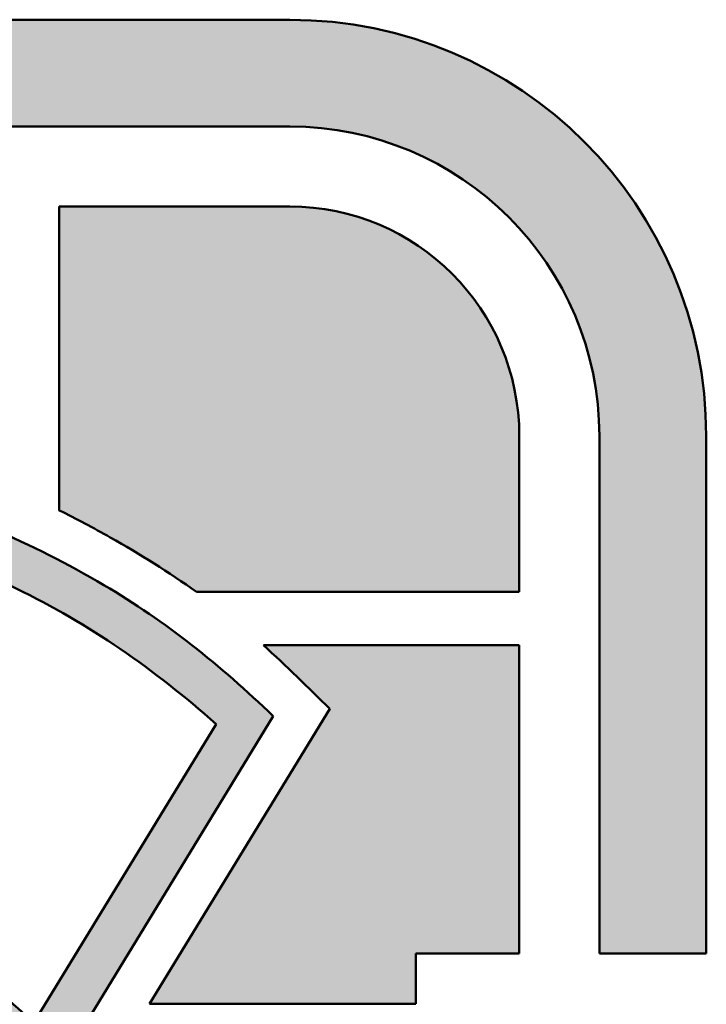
# Model space of a CAD drawing. Header units: inches. Extents: x 5 to 1128, y -85 to 748.
# Tile 514 of 656: x 929.75 to 934.86, y 83.52 to 90.85. Entities that reach past the tile are written whole.
import ezdxf
from ezdxf.enums import TextEntityAlignment as Align

# ---------------------------------------------------------------- set-up
doc = ezdxf.new("R2010")
doc.units = ezdxf.units.IN
doc.header["$LTSCALE"] = 32
doc.header["$MEASUREMENT"] = 0
doc.layers.add('No Plot', color=7, linetype='Continuous', lineweight=25, plot=False)
doc.layers.add('Title (ANSI)', color=7, linetype='Continuous', lineweight=50)
doc.styles.get("Standard").update_dxf_attribs({"font": 'arial.ttf'})

# ---------------------------------------------------------------- blocks, each defined once
blk = doc.blocks.new('Title Blocks SUPERIOR TITLE')
at = {"lineweight": 25}
h = blk.add_hatch(color=256, dxfattribs=at)
edge = h.paths.add_edge_path()
edge.add_arc((48.40151870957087, 4.51475434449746), 0.09685193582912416, 0, 90)
edge.add_line((48.40151870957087, 4.611606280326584), (48.05526364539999, 4.611606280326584))
edge.add_arc((48.05526364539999, 4.51475434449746), 0.09685193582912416, 90, 180)
edge.add_line((47.95841170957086, 4.51475434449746), (47.95841170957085, 4.046202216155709))
edge.add_arc((48.05526364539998, 4.046202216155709), 0.09685193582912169, 180, 270)
edge.add_line((48.05526364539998, 3.949350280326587), (48.40151870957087, 3.949350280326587))
edge.add_arc((48.40151870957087, 4.046202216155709), 0.09685193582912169, 270, 360)
edge.add_line((48.49837064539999, 4.046202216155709), (48.49837064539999, 4.141587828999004))
edge.add_spline(control_points=[(48.49837064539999, 4.141587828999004), (48.49674123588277, 4.142162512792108), (48.49127247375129, 4.144234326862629), (48.48284872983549, 4.148197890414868), (48.47639118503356, 4.152135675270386), (48.47352409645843, 4.154046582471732)], knot_values=[0.3123668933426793, 0.3123668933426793, 0.3123668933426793, 0.3123668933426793, 0.3271695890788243, 0.362457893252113, 0.3919607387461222, 0.3919607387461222, 0.3919607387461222, 0.3919607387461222], degree=3, periodic=0)
edge.add_line((48.47352409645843, 4.154046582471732), (48.47352409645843, 4.046202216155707))
edge.add_arc((48.40151870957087, 4.046202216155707), 0.07200538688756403, -90, 0, ccw=False)
edge.add_line((48.40151870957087, 3.974196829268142), (48.05526364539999, 3.974196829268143))
edge.add_arc((48.05526364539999, 4.046202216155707), 0.07200538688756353, 180, 270, ccw=False)
edge.add_line((47.98325825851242, 4.046202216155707), (47.98325825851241, 4.514754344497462))
edge.add_arc((48.05526364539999, 4.514754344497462), 0.07200538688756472, 90, 180, ccw=False)
edge.add_line((48.05526364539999, 4.586759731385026), (48.40151870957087, 4.586759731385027))
edge.add_arc((48.40151870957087, 4.514754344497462), 0.07200538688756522, 0, 90, ccw=False)
edge.add_line((48.47352409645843, 4.514754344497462), (48.47352409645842, 4.394317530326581))
edge.add_line((48.47352409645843, 4.394317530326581), (48.49837064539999, 4.394317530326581))
edge.add_line((48.49837064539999, 4.394317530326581), (48.49837064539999, 4.514754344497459))
h = blk.add_hatch(color=256, dxfattribs=at)
edge = h.paths.add_edge_path()
edge.add_line((48.40151870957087, 4.568125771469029), (48.34784343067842, 4.568125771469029))
edge.add_line((48.34784343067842, 4.568125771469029), (48.34784343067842, 4.497443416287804))
edge.add_spline(control_points=[(48.34784343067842, 4.497443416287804), (48.35185875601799, 4.495451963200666), (48.36280799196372, 4.489640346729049), (48.37335106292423, 4.483043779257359), (48.37979064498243, 4.478454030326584)], knot_values=[118.0299719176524, 118.0299719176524, 118.0299719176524, 118.0299719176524, 156.4243254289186, 224.112696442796, 224.112696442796, 224.112696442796, 224.112696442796], degree=3, periodic=0)
edge.add_line((48.37979064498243, 4.478454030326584), (48.45489013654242, 4.478454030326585))
edge.add_line((48.45489013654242, 4.478454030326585), (48.45489013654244, 4.51475434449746))
edge.add_arc((48.40151870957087, 4.51475434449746), 0.05337142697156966, 0, 90)
h = blk.add_hatch(color=256, dxfattribs=at)
edge = h.paths.add_edge_path(flags=0)
edge.add_line((48.12203232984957, 4.19792422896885), (48.07237283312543, 4.124677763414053))
edge.add_spline(control_points=[(48.07237283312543, 4.124677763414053), (48.08389312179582, 4.114359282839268), (48.09548218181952, 4.104968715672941), (48.13690336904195, 4.077860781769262), (48.17134712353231, 4.065442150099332), (48.24062919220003, 4.0571486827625), (48.27599599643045, 4.061759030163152), (48.33854585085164, 4.089840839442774), (48.36454405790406, 4.112935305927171), (48.39252985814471, 4.172570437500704), (48.39486209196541, 4.20835291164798), (48.37856456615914, 4.254278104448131), (48.36942254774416, 4.268176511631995), (48.34539830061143, 4.291678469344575), (48.33089450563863, 4.3010988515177), (48.29802154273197, 4.315908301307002), (48.2793471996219, 4.322218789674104), (48.25363411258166, 4.331817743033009), (48.24634366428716, 4.334542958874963), (48.23532956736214, 4.338844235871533), (48.2316196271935, 4.340331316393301), (48.22400414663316, 4.343524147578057), (48.22000717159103, 4.345140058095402), (48.21320914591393, 4.348821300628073), (48.21091018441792, 4.35019874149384), (48.20638407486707, 4.353429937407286), (48.20447086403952, 4.355050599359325), (48.20197228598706, 4.357241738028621), (48.20105639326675, 4.358082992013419), (48.19899528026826, 4.360145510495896), (48.19698832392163, 4.362384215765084), (48.19312222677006, 4.368599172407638), (48.19131228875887, 4.374053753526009), (48.18977312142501, 4.384550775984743), (48.19070549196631, 4.391965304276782), (48.19852012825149, 4.406274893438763), (48.2053834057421, 4.41189060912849), (48.21682146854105, 4.417624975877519), (48.22254251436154, 4.418834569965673), (48.23386422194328, 4.420832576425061), (48.24173978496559, 4.421632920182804), (48.26143970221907, 4.420545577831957), (48.27078517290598, 4.418169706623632), (48.29669913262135, 4.410116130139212), (48.31234503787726, 4.402127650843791), (48.33185781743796, 4.387354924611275), (48.33704662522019, 4.38273038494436), (48.34187494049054, 4.378085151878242)], knot_values=[-2.611226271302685, -2.611226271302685, -2.611226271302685, -2.611226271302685, -2.473136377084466, -2.473136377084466, -2.145660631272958, -2.145660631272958, -1.818184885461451, -1.818184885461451, -1.490709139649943, -1.490709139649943, -1.163233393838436, -1.163233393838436, -0.9947895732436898, -0.9947895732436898, -0.8263457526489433, -0.8263457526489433, -0.6579019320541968, -0.6579019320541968, -0.591755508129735, -0.591755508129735, -0.5586822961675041, -0.5586822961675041, -0.5256090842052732, -0.5256090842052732, -0.5103147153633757, -0.5103147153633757, -0.4950203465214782, -0.4950203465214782, -0.4873731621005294, -0.4873731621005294, -0.4797259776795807, -0.4797259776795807, -0.4672508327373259, -0.4672508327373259, -0.4398184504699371, -0.4398184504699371, -0.4123860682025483, -0.4123860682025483, -0.3799577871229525, -0.3799577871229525, -0.329556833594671, -0.329556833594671, -0.2534842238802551, -0.2534842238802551, -0.1267421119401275, -0.1267421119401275, -0.07348932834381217, -0.07348932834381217, -0.07348932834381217, -0.07348932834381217], degree=3, periodic=0)
edge.add_line((48.34187494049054, 4.378085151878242), (48.38437087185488, 4.447678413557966))
edge.add_spline(control_points=[(48.38437087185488, 4.447678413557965), (48.36984442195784, 4.460583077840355), (48.35491558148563, 4.470924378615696), (48.31602962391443, 4.489942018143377), (48.29255339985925, 4.496786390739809), (48.24439996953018, 4.502624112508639), (48.21997523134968, 4.5015072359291), (48.16495875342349, 4.48770360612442), (48.13462879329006, 4.470535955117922), (48.0974059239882, 4.422444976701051), (48.08875817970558, 4.390668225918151), (48.09405916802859, 4.326116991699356), (48.11237698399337, 4.296722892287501), (48.16204397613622, 4.263301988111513), (48.18842777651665, 4.254071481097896), (48.22453955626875, 4.241225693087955), (48.23339374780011, 4.238045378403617), (48.24908233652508, 4.231943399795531), (48.25609057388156, 4.229148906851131), (48.26707464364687, 4.223173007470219), (48.27011363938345, 4.221439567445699), (48.27824309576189, 4.215706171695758), (48.28290853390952, 4.211569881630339), (48.28979789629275, 4.199092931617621), (48.29086555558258, 4.192538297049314), (48.2906459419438, 4.177307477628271), (48.28580914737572, 4.166283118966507), (48.2731222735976, 4.153442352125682), (48.26581417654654, 4.149899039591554), (48.25259501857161, 4.145498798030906), (48.24635676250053, 4.144525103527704), (48.2263119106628, 4.143212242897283), (48.21313872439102, 4.145754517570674), (48.18202166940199, 4.155328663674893), (48.16451373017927, 4.163997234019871), (48.13859567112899, 4.182349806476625), (48.12987961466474, 4.190166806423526), (48.12203232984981, 4.197924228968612)], knot_values=[-2.555228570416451, -2.555228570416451, -2.555228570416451, -2.555228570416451, -2.376769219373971, -2.376769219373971, -2.149637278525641, -2.149637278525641, -1.922505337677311, -1.922505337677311, -1.607123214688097, -1.607123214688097, -1.303119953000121, -1.303119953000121, -0.9648440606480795, -0.9648440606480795, -0.7153041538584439, -0.7153041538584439, -0.6364525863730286, -0.6364525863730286, -0.5784688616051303, -0.5784688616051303, -0.5487394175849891, -0.5487394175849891, -0.5243886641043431, -0.5243886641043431, -0.5000379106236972, -0.5000379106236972, -0.4598585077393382, -0.4598585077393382, -0.4196791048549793, -0.4196791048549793, -0.3794997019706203, -0.3794997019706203, -0.2890265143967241, -0.2890265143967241, -0.136822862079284, -0.136822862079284, -0.04867258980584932, -0.04867258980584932, -0.04867258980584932, -0.04867258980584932], degree=3, periodic=0)
edge = h.paths.add_edge_path()
edge.add_spline(control_points=[(48.05877050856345, 4.123063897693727), (48.07641890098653, 4.106730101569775), (48.09428552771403, 4.092036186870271), (48.15847185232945, 4.056147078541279), (48.21024418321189, 4.044502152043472), (48.30856415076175, 4.058299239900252), (48.35636583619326, 4.084253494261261), (48.39309894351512, 4.145677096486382), (48.39985296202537, 4.168015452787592), (48.40219916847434, 4.213627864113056), (48.39794447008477, 4.236527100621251), (48.37731896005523, 4.276597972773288), (48.36105991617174, 4.292996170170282), (48.32242487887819, 4.318155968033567), (48.29987290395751, 4.325645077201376), (48.26890446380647, 4.337171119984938), (48.26093571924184, 4.340126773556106), (48.24479921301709, 4.346238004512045), (48.23696290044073, 4.349245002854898), (48.22465836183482, 4.354535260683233), (48.22048996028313, 4.356387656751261), (48.21433410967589, 4.360409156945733), (48.21255492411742, 4.361781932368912), (48.20944173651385, 4.364451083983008), (48.20837863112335, 4.365344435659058), (48.20454951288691, 4.369328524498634), (48.20202588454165, 4.373773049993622), (48.20045394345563, 4.381769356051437), (48.20060257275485, 4.385046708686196), (48.20341590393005, 4.395608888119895), (48.20845598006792, 4.401469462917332), (48.21976050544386, 4.407867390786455), (48.22522747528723, 4.408818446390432), (48.23771197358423, 4.410951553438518), (48.24619531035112, 4.41143760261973), (48.26434451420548, 4.408994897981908), (48.2739490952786, 4.406688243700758), (48.29761200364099, 4.398099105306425), (48.3107489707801, 4.390749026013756), (48.33042192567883, 4.375101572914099), (48.33723442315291, 4.368255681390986), (48.34385029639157, 4.36145440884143)], knot_values=[0.03753271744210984, 0.03753271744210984, 0.03753271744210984, 0.03753271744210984, 0.2457121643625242, 0.2457121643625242, 0.6937600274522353, 0.6937600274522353, 1.141807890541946, 1.141807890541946, 1.351168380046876, 1.351168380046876, 1.560528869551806, 1.560528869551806, 1.769889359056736, 1.769889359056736, 1.979249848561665, 1.979249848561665, 2.052495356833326, 2.052495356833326, 2.125740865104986, 2.125740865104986, 2.160647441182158, 2.160647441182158, 2.175364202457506, 2.175364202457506, 2.190080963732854, 2.190080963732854, 2.204797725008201, 2.204797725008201, 2.226855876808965, 2.226855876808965, 2.25865994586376, 2.25865994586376, 2.299207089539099, 2.299207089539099, 2.357341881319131, 2.357341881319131, 2.438938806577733, 2.438938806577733, 2.55698120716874, 2.55698120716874, 2.637490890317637, 2.637490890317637, 2.637490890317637, 2.637490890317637], degree=3, periodic=0)
edge.add_line((48.34385029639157, 4.36145440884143), (48.39765634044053, 4.449569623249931))
edge.add_spline(control_points=[(48.39765634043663, 4.449569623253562), (48.38524605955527, 4.461390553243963), (48.37272156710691, 4.471556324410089), (48.34147403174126, 4.48989645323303), (48.3236357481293, 4.497661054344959), (48.26483195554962, 4.514212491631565), (48.22114348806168, 4.515091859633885), (48.15045771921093, 4.491776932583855), (48.12137935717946, 4.473173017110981), (48.08531686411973, 4.420203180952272), (48.07760756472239, 4.386493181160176), (48.08465043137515, 4.327462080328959), (48.09672692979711, 4.302859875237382), (48.13206598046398, 4.268839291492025), (48.15171532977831, 4.257909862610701), (48.19505259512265, 4.240178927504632), (48.21725891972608, 4.233292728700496), (48.24820215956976, 4.221145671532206), (48.25622216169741, 4.217788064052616), (48.26788636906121, 4.210324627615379), (48.27184026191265, 4.208242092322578), (48.27986922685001, 4.196972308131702), (48.28078187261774, 4.190456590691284), (48.2798738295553, 4.179079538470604), (48.2769688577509, 4.172557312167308), (48.26952000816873, 4.16416237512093), (48.26481700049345, 4.16118899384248), (48.25583063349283, 4.157233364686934), (48.25128979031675, 4.156046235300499), (48.23436868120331, 4.153207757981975), (48.2219325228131, 4.154557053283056), (48.19928760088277, 4.160455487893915), (48.18885598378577, 4.164694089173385), (48.16147208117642, 4.177767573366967), (48.14515647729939, 4.189529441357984), (48.12777892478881, 4.206660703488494), (48.12415032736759, 4.210453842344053), (48.12057678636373, 4.214226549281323)], knot_values=[0.02352954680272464, 0.02352954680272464, 0.02352954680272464, 0.02352954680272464, 0.1734054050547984, 0.1734054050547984, 0.3468108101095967, 0.3468108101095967, 0.7210667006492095, 0.7210667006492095, 1.018589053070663, 1.018589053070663, 1.316111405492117, 1.316111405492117, 1.563749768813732, 1.563749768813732, 1.767977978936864, 1.767977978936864, 1.972206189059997, 1.972206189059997, 2.042371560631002, 2.042371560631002, 2.075170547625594, 2.075170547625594, 2.107969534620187, 2.107969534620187, 2.140768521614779, 2.140768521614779, 2.173567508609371, 2.173567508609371, 2.206366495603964, 2.206366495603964, 2.298331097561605, 2.298331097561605, 2.390295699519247, 2.390295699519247, 2.545872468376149, 2.545872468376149, 2.590392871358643, 2.590392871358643, 2.590392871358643, 2.590392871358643], degree=3, periodic=0)
edge.add_line((48.12057678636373, 4.214226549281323), (48.05877050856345, 4.123063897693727))
h = blk.add_hatch(color=256, dxfattribs=at)
edge = h.paths.add_edge_path()
edge.add_line((48.36887573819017, 4.382571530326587), (48.43083120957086, 4.382571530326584))
edge.add_line((48.43083120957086, 4.382571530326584), (48.43083120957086, 4.394317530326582))
edge.add_line((48.43083120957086, 4.394317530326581), (48.45489013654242, 4.394317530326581))
edge.add_line((48.45489013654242, 4.394317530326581), (48.45489013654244, 4.466032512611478))
edge.add_line((48.45489013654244, 4.466032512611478), (48.39535791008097, 4.466032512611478))
edge.add_spline(control_points=[(48.39535791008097, 4.466032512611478), (48.40067027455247, 4.461286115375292), (48.40573374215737, 4.456255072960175), (48.41079720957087, 4.451224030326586)], knot_values=[0, 0, 0, 0, 61.10254764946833, 61.10254764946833, 61.10254764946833, 61.10254764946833], degree=3, periodic=0)
edge.add_line((48.41079720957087, 4.451224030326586), (48.36887573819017, 4.382571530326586))
at = {"layer": 'No Plot', "color": 7, "linetype": 'Continuous', "lineweight": 25}
for p, q in [((48.05526364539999, 4.611606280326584), (48.40151870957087, 4.611606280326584)), ((48.05526364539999, 4.586759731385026), (48.40151870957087, 4.586759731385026)), ((48.34784343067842, 4.568125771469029), (48.40151870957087, 4.568125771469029)), ((48.34784343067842, 4.497443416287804), (48.34784343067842, 4.568125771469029)), ((48.45489013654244, 4.51475434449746), (48.45489013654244, 4.478454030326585)), ((48.47352409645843, 4.51475434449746), (48.47352409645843, 4.394317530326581)), ((48.49837064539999, 4.51475434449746), (48.49837064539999, 4.394317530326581)), ((48.37979064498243, 4.478454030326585), (48.45489013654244, 4.478454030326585)), ((48.39535791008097, 4.466032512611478), (48.45489013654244, 4.466032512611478)), ((48.45489013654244, 4.394317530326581), (48.45489013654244, 4.466032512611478)), ((48.41079720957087, 4.451224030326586), (48.36887573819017, 4.382571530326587)), ((48.39765634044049, 4.44956962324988), (48.34385029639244, 4.361454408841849)), ((48.3843708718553, 4.447678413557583), (48.34187494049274, 4.378085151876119)), ((48.45489013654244, 4.394317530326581), (48.43083120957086, 4.394317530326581)), ((48.43083120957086, 4.394317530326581), (48.43083120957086, 4.382571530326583)), ((48.49837064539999, 4.394317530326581), (48.47352409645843, 4.394317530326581)), ((48.36887573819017, 4.382571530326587), (48.43083120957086, 4.382571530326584))]:
    blk.add_line(p, q, dxfattribs=at)
for centre, radius in [((48.40151870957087, 4.514754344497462), 0.09685193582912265), ((48.40151870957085, 4.514754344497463), 0.07200538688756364), ((48.40151870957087, 4.514754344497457), 0.05337142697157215)]:
    blk.add_arc(centre, radius, 0, 90, dxfattribs=at)
for points, knots in [([(48.39765634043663, 4.449569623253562), (48.38524605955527, 4.461390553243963), (48.37272156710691, 4.471556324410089), (48.34147403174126, 4.48989645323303), (48.3236357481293, 4.497661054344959), (48.26483195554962, 4.514212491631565), (48.22114348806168, 4.515091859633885), (48.15045771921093, 4.491776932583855), (48.12137935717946, 4.473173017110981), (48.08531686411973, 4.420203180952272), (48.07760756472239, 4.386493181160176), (48.08465043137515, 4.327462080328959), (48.09672692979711, 4.302859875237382), (48.13206598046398, 4.268839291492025), (48.15171532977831, 4.257909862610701), (48.19505259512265, 4.240178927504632), (48.21725891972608, 4.233292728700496), (48.24820215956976, 4.221145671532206), (48.25622216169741, 4.217788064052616), (48.26788636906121, 4.210324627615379), (48.27184026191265, 4.208242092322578), (48.27986922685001, 4.196972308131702), (48.28078187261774, 4.190456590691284), (48.2798738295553, 4.179079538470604), (48.2769688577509, 4.172557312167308), (48.26952000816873, 4.16416237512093), (48.26481700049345, 4.16118899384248), (48.25583063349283, 4.157233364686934), (48.25128979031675, 4.156046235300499), (48.23436868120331, 4.153207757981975), (48.2219325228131, 4.154557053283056), (48.19928760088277, 4.160455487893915), (48.18885598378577, 4.164694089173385), (48.16147208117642, 4.177767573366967), (48.14515647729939, 4.189529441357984), (48.12777892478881, 4.206660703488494), (48.12415032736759, 4.210453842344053), (48.12057678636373, 4.214226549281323)], [0.02352954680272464, 0.02352954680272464, 0.02352954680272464, 0.02352954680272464, 0.1734054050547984, 0.1734054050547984, 0.3468108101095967, 0.3468108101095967, 0.7210667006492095, 0.7210667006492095, 1.018589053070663, 1.018589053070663, 1.316111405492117, 1.316111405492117, 1.563749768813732, 1.563749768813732, 1.767977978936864, 1.767977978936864, 1.972206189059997, 1.972206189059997, 2.042371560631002, 2.042371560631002, 2.075170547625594, 2.075170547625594, 2.107969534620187, 2.107969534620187, 2.140768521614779, 2.140768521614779, 2.173567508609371, 2.173567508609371, 2.206366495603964, 2.206366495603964, 2.298331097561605, 2.298331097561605, 2.390295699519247, 2.390295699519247, 2.545872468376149, 2.545872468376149, 2.590392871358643, 2.590392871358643, 2.590392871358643, 2.590392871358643]), ([(48.38437087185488, 4.447678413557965), (48.36984442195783, 4.460583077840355), (48.35491558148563, 4.470924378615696), (48.31602962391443, 4.489942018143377), (48.29255339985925, 4.496786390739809), (48.24439996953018, 4.502624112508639), (48.21997523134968, 4.501507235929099), (48.16495875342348, 4.48770360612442), (48.13462879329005, 4.470535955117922), (48.0974059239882, 4.422444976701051), (48.08875817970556, 4.390668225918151), (48.09405916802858, 4.326116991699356), (48.11237698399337, 4.296722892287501), (48.16204397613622, 4.263301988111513), (48.18842777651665, 4.254071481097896), (48.22453955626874, 4.241225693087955), (48.23339374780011, 4.238045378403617), (48.24908233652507, 4.231943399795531), (48.25609057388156, 4.229148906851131), (48.26707464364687, 4.223173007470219), (48.27011363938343, 4.221439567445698), (48.27824309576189, 4.215706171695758), (48.28290853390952, 4.211569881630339), (48.28979789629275, 4.199092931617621), (48.29086555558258, 4.192538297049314), (48.29064594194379, 4.177307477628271), (48.28580914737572, 4.166283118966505), (48.27312227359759, 4.153442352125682), (48.26581417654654, 4.149899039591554), (48.25259501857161, 4.145498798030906), (48.24635676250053, 4.144525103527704), (48.22631191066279, 4.143212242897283), (48.21313872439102, 4.145754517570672), (48.18202166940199, 4.155328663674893), (48.16451373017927, 4.163997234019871), (48.13859567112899, 4.182349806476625), (48.12987961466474, 4.190166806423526), (48.12203232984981, 4.197924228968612)], [0.04867258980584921, 0.04867258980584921, 0.04867258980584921, 0.04867258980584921, 0.2271319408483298, 0.2271319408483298, 0.4542638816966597, 0.4542638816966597, 0.6813958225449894, 0.6813958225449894, 0.9967779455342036, 0.9967779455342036, 1.300781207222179, 1.300781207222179, 1.639057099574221, 1.639057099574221, 1.888597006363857, 1.888597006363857, 1.967448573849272, 1.967448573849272, 2.02543229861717, 2.02543229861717, 2.055161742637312, 2.055161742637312, 2.079512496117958, 2.079512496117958, 2.103863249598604, 2.103863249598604, 2.144042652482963, 2.144042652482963, 2.184222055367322, 2.184222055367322, 2.22440145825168, 2.22440145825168, 2.314874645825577, 2.314874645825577, 2.467078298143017, 2.467078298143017, 2.555228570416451, 2.555228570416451, 2.555228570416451, 2.555228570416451]), ([(48.37979064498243, 4.478454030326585), (48.37335106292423, 4.483043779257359), (48.36280799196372, 4.489640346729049), (48.35185875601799, 4.495451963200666), (48.34784343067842, 4.497443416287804)], [118.0299719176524, 118.0299719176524, 118.0299719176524, 118.0299719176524, 185.7183429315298, 224.112696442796, 224.112696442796, 224.112696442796, 224.112696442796]), ([(48.34187494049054, 4.378085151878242), (48.33704662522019, 4.382730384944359), (48.33185781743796, 4.387354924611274), (48.31234503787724, 4.402127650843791), (48.29669913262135, 4.410116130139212), (48.27078517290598, 4.418169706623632), (48.26143970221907, 4.420545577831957), (48.24173978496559, 4.421632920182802), (48.23386422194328, 4.420832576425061), (48.22254251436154, 4.418834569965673), (48.21682146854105, 4.417624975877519), (48.2053834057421, 4.41189060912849), (48.19852012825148, 4.406274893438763), (48.1907054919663, 4.391965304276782), (48.18977312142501, 4.384550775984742), (48.19131228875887, 4.374053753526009), (48.19312222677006, 4.368599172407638), (48.19698832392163, 4.362384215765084), (48.19899528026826, 4.360145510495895), (48.20105639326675, 4.358082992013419), (48.20197228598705, 4.357241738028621), (48.20447086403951, 4.355050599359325), (48.20638407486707, 4.353429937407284), (48.21091018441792, 4.35019874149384), (48.21320914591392, 4.348821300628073), (48.22000717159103, 4.345140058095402), (48.22400414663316, 4.343524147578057), (48.2316196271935, 4.340331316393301), (48.23532956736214, 4.338844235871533), (48.24634366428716, 4.334542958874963), (48.25363411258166, 4.331817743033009), (48.2793471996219, 4.322218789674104), (48.29802154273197, 4.315908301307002), (48.33089450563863, 4.3010988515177), (48.34539830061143, 4.291678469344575), (48.36942254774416, 4.268176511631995), (48.37856456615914, 4.254278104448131), (48.3948620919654, 4.20835291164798), (48.39252985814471, 4.172570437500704), (48.36454405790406, 4.112935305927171), (48.33854585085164, 4.089840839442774), (48.27599599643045, 4.061759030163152), (48.24062919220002, 4.0571486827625), (48.17134712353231, 4.065442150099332), (48.13690336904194, 4.077860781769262), (48.09548218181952, 4.104968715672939), (48.08389312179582, 4.114359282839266), (48.07237283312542, 4.124677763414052)], [0.07348932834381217, 0.07348932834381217, 0.07348932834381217, 0.07348932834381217, 0.1267421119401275, 0.1267421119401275, 0.2534842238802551, 0.2534842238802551, 0.329556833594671, 0.329556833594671, 0.3799577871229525, 0.3799577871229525, 0.4123860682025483, 0.4123860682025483, 0.4398184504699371, 0.4398184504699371, 0.4672508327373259, 0.4672508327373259, 0.4797259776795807, 0.4797259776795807, 0.4873731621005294, 0.4873731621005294, 0.4950203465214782, 0.4950203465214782, 0.5103147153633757, 0.5103147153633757, 0.5256090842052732, 0.5256090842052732, 0.5586822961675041, 0.5586822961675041, 0.591755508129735, 0.591755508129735, 0.6579019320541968, 0.6579019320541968, 0.8263457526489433, 0.8263457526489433, 0.9947895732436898, 0.9947895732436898, 1.163233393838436, 1.163233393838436, 1.490709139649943, 1.490709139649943, 1.818184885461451, 1.818184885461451, 2.145660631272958, 2.145660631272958, 2.473136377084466, 2.473136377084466, 2.611226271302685, 2.611226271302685, 2.611226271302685, 2.611226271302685]), ([(48.34385029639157, 4.361454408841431), (48.33723442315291, 4.368255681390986), (48.33042192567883, 4.375101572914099), (48.3107489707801, 4.390749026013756), (48.29761200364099, 4.398099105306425), (48.2739490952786, 4.406688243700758), (48.26434451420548, 4.408994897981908), (48.24619531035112, 4.41143760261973), (48.23771197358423, 4.410951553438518), (48.22522747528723, 4.408818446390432), (48.21976050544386, 4.407867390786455), (48.20845598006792, 4.401469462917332), (48.20341590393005, 4.395608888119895), (48.20060257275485, 4.385046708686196), (48.20045394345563, 4.381769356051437), (48.20202588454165, 4.373773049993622), (48.20454951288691, 4.369328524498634), (48.20837863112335, 4.365344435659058), (48.20944173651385, 4.364451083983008), (48.21255492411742, 4.361781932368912), (48.21433410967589, 4.360409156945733), (48.22048996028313, 4.356387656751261), (48.22465836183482, 4.354535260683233), (48.23696290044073, 4.349245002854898), (48.24479921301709, 4.346238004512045), (48.26093571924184, 4.340126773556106), (48.26890446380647, 4.337171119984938), (48.29987290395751, 4.325645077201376), (48.32242487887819, 4.318155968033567), (48.36105991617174, 4.292996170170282), (48.37731896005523, 4.276597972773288), (48.39794447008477, 4.236527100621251), (48.40219916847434, 4.213627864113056), (48.39985296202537, 4.168015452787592), (48.39309894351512, 4.145677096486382), (48.35636583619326, 4.084253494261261), (48.30856415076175, 4.058299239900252), (48.21024418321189, 4.044502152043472), (48.15847185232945, 4.056147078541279), (48.09428552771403, 4.092036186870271), (48.07641890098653, 4.106730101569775), (48.05877050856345, 4.123063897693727)], [0.03753271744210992, 0.03753271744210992, 0.03753271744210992, 0.03753271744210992, 0.1180424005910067, 0.1180424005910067, 0.2360848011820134, 0.2360848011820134, 0.317681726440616, 0.317681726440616, 0.3758165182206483, 0.3758165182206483, 0.4163636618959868, 0.4163636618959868, 0.4481677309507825, 0.4481677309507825, 0.4702258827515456, 0.4702258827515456, 0.4849426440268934, 0.4849426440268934, 0.4996594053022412, 0.4996594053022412, 0.5143761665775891, 0.5143761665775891, 0.5492827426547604, 0.5492827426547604, 0.6225282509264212, 0.6225282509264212, 0.6957737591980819, 0.6957737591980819, 0.9051342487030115, 0.9051342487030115, 1.114494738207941, 1.114494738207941, 1.323855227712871, 1.323855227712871, 1.5332157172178, 1.5332157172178, 1.981263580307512, 1.981263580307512, 2.429311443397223, 2.429311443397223, 2.637490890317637, 2.637490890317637, 2.637490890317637, 2.637490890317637])]:
    blk.add_open_spline(points, degree=3, knots=knots, dxfattribs=at)
blk.add_open_spline([(48.41079720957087, 4.451224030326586), (48.40573374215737, 4.456255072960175), (48.40067027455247, 4.461286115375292), (48.39535791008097, 4.466032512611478)], degree=3, dxfattribs=at)
at = {"layer": 'Title (ANSI)'}
for p, q in [((48.40151870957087, 4.611606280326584), (48.05526364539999, 4.611606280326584)), ((48.05526364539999, 4.586759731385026), (48.40151870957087, 4.586759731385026)), ((48.40151870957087, 4.568125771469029), (48.34784343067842, 4.568125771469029)), ((48.34784343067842, 4.568125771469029), (48.34784343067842, 4.497443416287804)), ((48.45489013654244, 4.478454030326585), (48.45489013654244, 4.51475434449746)), ((48.47352409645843, 4.514754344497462), (48.47352409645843, 4.394317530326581)), ((48.49837064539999, 4.394317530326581), (48.49837064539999, 4.51475434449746)), ((48.37979064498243, 4.478454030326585), (48.45489013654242, 4.478454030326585)), ((48.45489013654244, 4.466032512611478), (48.39535791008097, 4.466032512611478)), ((48.45489013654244, 4.394317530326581), (48.45489013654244, 4.466032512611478)), ((48.41079720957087, 4.451224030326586), (48.36887573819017, 4.382571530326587)), ((48.34385029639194, 4.361454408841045), (48.39765634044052, 4.449569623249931)), ((48.38437087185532, 4.44767841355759), (48.34187494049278, 4.378085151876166)), ((48.43083120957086, 4.382571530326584), (48.43083120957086, 4.394317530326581)), ((48.43083120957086, 4.394317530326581), (48.45489013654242, 4.394317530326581)), ((48.47352409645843, 4.394317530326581), (48.49837064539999, 4.394317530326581)), ((48.36887573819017, 4.382571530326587), (48.43083120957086, 4.382571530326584))]:
    blk.add_line(p, q, dxfattribs=at)
for centre, radius in [((48.40151870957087, 4.51475434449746), 0.09685193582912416), ((48.40151870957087, 4.514754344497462), 0.07200538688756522), ((48.40151870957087, 4.51475434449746), 0.05337142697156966)]:
    blk.add_arc(centre, radius, 0, 90, dxfattribs=at)
for points, knots in [([(48.39765634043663, 4.449569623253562), (48.38524605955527, 4.461390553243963), (48.37272156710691, 4.471556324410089), (48.34147403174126, 4.48989645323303), (48.3236357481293, 4.497661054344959), (48.26483195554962, 4.514212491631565), (48.22114348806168, 4.515091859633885), (48.15045771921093, 4.491776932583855), (48.12137935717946, 4.473173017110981), (48.08531686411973, 4.420203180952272), (48.07760756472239, 4.386493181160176), (48.08465043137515, 4.327462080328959), (48.09672692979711, 4.302859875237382), (48.13206598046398, 4.268839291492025), (48.15171532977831, 4.257909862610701), (48.19505259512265, 4.240178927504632), (48.21725891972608, 4.233292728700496), (48.24820215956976, 4.221145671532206), (48.25622216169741, 4.217788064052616), (48.26788636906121, 4.210324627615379), (48.27184026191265, 4.208242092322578), (48.27986922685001, 4.196972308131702), (48.28078187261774, 4.190456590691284), (48.2798738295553, 4.179079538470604), (48.2769688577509, 4.172557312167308), (48.26952000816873, 4.16416237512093), (48.26481700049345, 4.16118899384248), (48.25583063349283, 4.157233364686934), (48.25128979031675, 4.156046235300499), (48.23436868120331, 4.153207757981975), (48.2219325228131, 4.154557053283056), (48.19928760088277, 4.160455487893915), (48.18885598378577, 4.164694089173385), (48.16147208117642, 4.177767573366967), (48.14515647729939, 4.189529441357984), (48.12777892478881, 4.206660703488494), (48.12415032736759, 4.210453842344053), (48.12057678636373, 4.214226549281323)], [0.02352954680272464, 0.02352954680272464, 0.02352954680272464, 0.02352954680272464, 0.1734054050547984, 0.1734054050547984, 0.3468108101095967, 0.3468108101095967, 0.7210667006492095, 0.7210667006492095, 1.018589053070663, 1.018589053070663, 1.316111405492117, 1.316111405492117, 1.563749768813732, 1.563749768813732, 1.767977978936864, 1.767977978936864, 1.972206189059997, 1.972206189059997, 2.042371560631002, 2.042371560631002, 2.075170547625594, 2.075170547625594, 2.107969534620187, 2.107969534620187, 2.140768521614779, 2.140768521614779, 2.173567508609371, 2.173567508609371, 2.206366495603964, 2.206366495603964, 2.298331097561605, 2.298331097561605, 2.390295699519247, 2.390295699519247, 2.545872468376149, 2.545872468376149, 2.590392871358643, 2.590392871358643, 2.590392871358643, 2.590392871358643]), ([(48.12203232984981, 4.197924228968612), (48.12987961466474, 4.190166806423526), (48.13859567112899, 4.182349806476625), (48.16451373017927, 4.163997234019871), (48.18202166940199, 4.155328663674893), (48.21313872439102, 4.145754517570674), (48.2263119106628, 4.143212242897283), (48.24635676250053, 4.144525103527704), (48.25259501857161, 4.145498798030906), (48.26581417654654, 4.149899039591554), (48.2731222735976, 4.153442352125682), (48.28580914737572, 4.166283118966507), (48.2906459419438, 4.177307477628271), (48.29086555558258, 4.192538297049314), (48.28979789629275, 4.199092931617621), (48.28290853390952, 4.211569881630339), (48.27824309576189, 4.215706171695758), (48.27011363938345, 4.221439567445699), (48.26707464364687, 4.223173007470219), (48.25609057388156, 4.229148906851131), (48.24908233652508, 4.231943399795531), (48.23339374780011, 4.238045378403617), (48.22453955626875, 4.241225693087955), (48.18842777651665, 4.254071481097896), (48.16204397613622, 4.263301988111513), (48.11237698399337, 4.296722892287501), (48.09405916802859, 4.326116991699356), (48.08875817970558, 4.390668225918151), (48.0974059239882, 4.422444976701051), (48.13462879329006, 4.470535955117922), (48.16495875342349, 4.48770360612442), (48.21997523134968, 4.5015072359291), (48.24439996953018, 4.502624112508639), (48.29255339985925, 4.496786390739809), (48.31602962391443, 4.489942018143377), (48.35491558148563, 4.470924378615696), (48.36984442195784, 4.460583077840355), (48.38437087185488, 4.447678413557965)], [0.04867258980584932, 0.04867258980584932, 0.04867258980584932, 0.04867258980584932, 0.136822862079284, 0.136822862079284, 0.2890265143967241, 0.2890265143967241, 0.3794997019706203, 0.3794997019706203, 0.4196791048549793, 0.4196791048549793, 0.4598585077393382, 0.4598585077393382, 0.5000379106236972, 0.5000379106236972, 0.5243886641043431, 0.5243886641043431, 0.5487394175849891, 0.5487394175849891, 0.5784688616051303, 0.5784688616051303, 0.6364525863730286, 0.6364525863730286, 0.7153041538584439, 0.7153041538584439, 0.9648440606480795, 0.9648440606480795, 1.303119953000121, 1.303119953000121, 1.607123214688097, 1.607123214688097, 1.922505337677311, 1.922505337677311, 2.149637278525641, 2.149637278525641, 2.376769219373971, 2.376769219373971, 2.555228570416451, 2.555228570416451, 2.555228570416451, 2.555228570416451]), ([(48.34784343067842, 4.497443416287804), (48.35185875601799, 4.495451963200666), (48.36280799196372, 4.489640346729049), (48.37335106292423, 4.483043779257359), (48.37979064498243, 4.478454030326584)], [118.0299719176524, 118.0299719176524, 118.0299719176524, 118.0299719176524, 156.4243254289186, 224.112696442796, 224.112696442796, 224.112696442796, 224.112696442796]), ([(48.34187494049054, 4.378085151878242), (48.33704662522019, 4.38273038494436), (48.33185781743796, 4.387354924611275), (48.31234503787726, 4.402127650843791), (48.29669913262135, 4.410116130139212), (48.27078517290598, 4.418169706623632), (48.26143970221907, 4.420545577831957), (48.24173978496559, 4.421632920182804), (48.23386422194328, 4.420832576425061), (48.22254251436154, 4.418834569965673), (48.21682146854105, 4.417624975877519), (48.2053834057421, 4.41189060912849), (48.19852012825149, 4.406274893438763), (48.19070549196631, 4.391965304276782), (48.18977312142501, 4.384550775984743), (48.19131228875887, 4.374053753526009), (48.19312222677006, 4.368599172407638), (48.19698832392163, 4.362384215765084), (48.19899528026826, 4.360145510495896), (48.20105639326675, 4.358082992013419), (48.20197228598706, 4.357241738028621), (48.20447086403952, 4.355050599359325), (48.20638407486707, 4.353429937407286), (48.21091018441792, 4.35019874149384), (48.21320914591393, 4.348821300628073), (48.22000717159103, 4.345140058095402), (48.22400414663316, 4.343524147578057), (48.2316196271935, 4.340331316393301), (48.23532956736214, 4.338844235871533), (48.24634366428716, 4.334542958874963), (48.25363411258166, 4.331817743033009), (48.2793471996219, 4.322218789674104), (48.29802154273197, 4.315908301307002), (48.33089450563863, 4.3010988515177), (48.34539830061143, 4.291678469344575), (48.36942254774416, 4.268176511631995), (48.37856456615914, 4.254278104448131), (48.39486209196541, 4.20835291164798), (48.39252985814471, 4.172570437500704), (48.36454405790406, 4.112935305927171), (48.33854585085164, 4.089840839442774), (48.27599599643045, 4.061759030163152), (48.24062919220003, 4.0571486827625), (48.17134712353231, 4.065442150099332), (48.13690336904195, 4.077860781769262), (48.09548218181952, 4.104968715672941), (48.08389312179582, 4.114359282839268), (48.07237283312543, 4.124677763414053)], [0.07348932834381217, 0.07348932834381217, 0.07348932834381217, 0.07348932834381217, 0.1267421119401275, 0.1267421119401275, 0.2534842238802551, 0.2534842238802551, 0.329556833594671, 0.329556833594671, 0.3799577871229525, 0.3799577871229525, 0.4123860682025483, 0.4123860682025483, 0.4398184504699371, 0.4398184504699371, 0.4672508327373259, 0.4672508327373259, 0.4797259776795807, 0.4797259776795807, 0.4873731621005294, 0.4873731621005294, 0.4950203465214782, 0.4950203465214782, 0.5103147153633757, 0.5103147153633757, 0.5256090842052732, 0.5256090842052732, 0.5586822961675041, 0.5586822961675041, 0.591755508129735, 0.591755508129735, 0.6579019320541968, 0.6579019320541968, 0.8263457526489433, 0.8263457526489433, 0.9947895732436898, 0.9947895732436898, 1.163233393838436, 1.163233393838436, 1.490709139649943, 1.490709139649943, 1.818184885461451, 1.818184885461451, 2.145660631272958, 2.145660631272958, 2.473136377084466, 2.473136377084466, 2.611226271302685, 2.611226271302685, 2.611226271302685, 2.611226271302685]), ([(48.05877050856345, 4.123063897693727), (48.07641890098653, 4.106730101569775), (48.09428552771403, 4.092036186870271), (48.15847185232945, 4.056147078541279), (48.21024418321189, 4.044502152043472), (48.30856415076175, 4.058299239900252), (48.35636583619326, 4.084253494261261), (48.39309894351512, 4.145677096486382), (48.39985296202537, 4.168015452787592), (48.40219916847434, 4.213627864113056), (48.39794447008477, 4.236527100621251), (48.37731896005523, 4.276597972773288), (48.36105991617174, 4.292996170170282), (48.32242487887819, 4.318155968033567), (48.29987290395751, 4.325645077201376), (48.26890446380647, 4.337171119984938), (48.26093571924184, 4.340126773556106), (48.24479921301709, 4.346238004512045), (48.23696290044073, 4.349245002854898), (48.22465836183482, 4.354535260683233), (48.22048996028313, 4.356387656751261), (48.21433410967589, 4.360409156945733), (48.21255492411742, 4.361781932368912), (48.20944173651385, 4.364451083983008), (48.20837863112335, 4.365344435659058), (48.20454951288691, 4.369328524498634), (48.20202588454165, 4.373773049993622), (48.20045394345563, 4.381769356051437), (48.20060257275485, 4.385046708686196), (48.20341590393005, 4.395608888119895), (48.20845598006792, 4.401469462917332), (48.21976050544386, 4.407867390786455), (48.22522747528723, 4.408818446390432), (48.23771197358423, 4.410951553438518), (48.24619531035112, 4.41143760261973), (48.26434451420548, 4.408994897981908), (48.2739490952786, 4.406688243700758), (48.29761200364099, 4.398099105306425), (48.3107489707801, 4.390749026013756), (48.33042192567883, 4.375101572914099), (48.33723442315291, 4.368255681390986), (48.34385029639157, 4.36145440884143)], [0.03753271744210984, 0.03753271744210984, 0.03753271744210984, 0.03753271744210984, 0.2457121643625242, 0.2457121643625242, 0.6937600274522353, 0.6937600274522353, 1.141807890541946, 1.141807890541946, 1.351168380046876, 1.351168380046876, 1.560528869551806, 1.560528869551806, 1.769889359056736, 1.769889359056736, 1.979249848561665, 1.979249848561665, 2.052495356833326, 2.052495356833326, 2.125740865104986, 2.125740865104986, 2.160647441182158, 2.160647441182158, 2.175364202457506, 2.175364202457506, 2.190080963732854, 2.190080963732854, 2.204797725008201, 2.204797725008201, 2.226855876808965, 2.226855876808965, 2.25865994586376, 2.25865994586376, 2.299207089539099, 2.299207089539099, 2.357341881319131, 2.357341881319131, 2.438938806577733, 2.438938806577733, 2.55698120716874, 2.55698120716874, 2.637490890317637, 2.637490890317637, 2.637490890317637, 2.637490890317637])]:
    blk.add_open_spline(points, degree=3, knots=knots, dxfattribs=at)
blk.add_open_spline([(48.39535791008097, 4.466032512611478), (48.40067027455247, 4.461286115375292), (48.40573374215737, 4.456255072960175), (48.41079720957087, 4.451224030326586)], degree=3, dxfattribs=at)
at = {"layer": 'Title (ANSI)', "lineweight": 30, "flags": 63}
for tag, p in [('REV._1_#', (41.28392944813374, 4.366243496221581)), ('REV_#1_DATE', (46.03392944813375, 4.366243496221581)), ('REV_#1_DRAWN', (46.53392944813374, 4.366243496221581)), ('REV_#1_APPR', (47.03392944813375, 4.366243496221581)), ('REV_#1_P.M.', (47.53392944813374, 4.366243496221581)), ('REV._2__#', (41.28392944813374, 4.178743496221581)), ('REV_#2_DATE', (46.03392944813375, 4.178743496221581)), ('REV_#2_DRAWN', (46.53392944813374, 4.178743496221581)), ('REV_#2_APPR', (47.03392944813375, 4.178743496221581)), ('REV_#2_P.M.', (47.53392944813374, 4.178743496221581)), ('REV._3_#', (41.28392944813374, 3.991243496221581)), ('REV_#3_DATE', (46.03392944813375, 3.991243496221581)), ('REV_#3_DRAWN', (46.53392944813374, 3.991243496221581)), ('REV_#3_APPR', (47.03392944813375, 3.991243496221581)), ('REV_#3_P.M.', (47.53392944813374, 3.991243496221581)), ('REV._4_#', (41.28392944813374, 3.803743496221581)), ('REV_#4_DATE', (46.03392944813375, 3.803743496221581)), ('REV_#4_DRAWN', (46.53392944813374, 3.803743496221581)), ('REV_#4_APPR', (47.03392944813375, 3.803743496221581)), ('REV_#4_P.M.', (47.53392944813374, 3.803743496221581)), ('REV._5_#', (41.28392944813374, 3.616243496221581)), ('REV_#5_DATE', (46.03392944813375, 3.616243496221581)), ('REV_#5_DRAWN', (46.53392944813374, 3.616243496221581)), ('REV_#5_APPR', (47.03392944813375, 3.616243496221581)), ('REV_#5_P.M.', (47.53392944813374, 3.616243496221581)), ('REV._6_#', (41.28392944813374, 3.428743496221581)), ('REV_#6_DATE', (46.03392944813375, 3.428743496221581)), ('REV_#6_DRAWN', (46.53392944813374, 3.428743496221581)), ('REV_#6_APPR', (47.03392944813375, 3.428743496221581)), ('REV_#6_P.M.', (47.53392944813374, 3.428743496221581))]:
    blk.add_attdef(tag, text='', height=0.0799999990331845, dxfattribs=at).set_placement(p, align=Align.MIDDLE_CENTER)
for tag, p in [('REVISION_#1_DESCRIPTION', (41.56392944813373, 4.366243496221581)), ('REVISION_#2_DESCRIPTION', (41.56392944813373, 4.178743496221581)), ('REVISION_#3_DESCRIPTION', (41.56392944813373, 3.991243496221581)), ('REVISION_#4_DESCRIPTION', (41.56392944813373, 3.803743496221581)), ('REVISION_#5_DESCRIPTION', (41.56392944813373, 3.616243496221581)), ('REVISION_#6_DESCRIPTION', (41.56392944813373, 3.428743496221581))]:
    blk.add_attdef(tag, text='', height=0.0799999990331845, dxfattribs=at).set_placement(p, align=Align.MIDDLE_LEFT)
for tag, height, p in [('DRAWING_NAME', 0.1249999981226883, (51.90892944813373, 3.679993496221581)), ('DRAWING_REV_#', 0.187999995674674, (54.28392944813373, 2.792493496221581))]:
    blk.add_attdef(tag, text='', height=height, dxfattribs=at).set_placement(p, align=Align.TOP_CENTER)
for tag, height, p in [('SCALE', 0.1000000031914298, (53.18892944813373, 2.867493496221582)), ('CONTRACTOR', 0.1249999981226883, (49.31392944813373, 3.242493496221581)), ('PROJECT', 0.1249999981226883, (51.93892944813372, 3.242493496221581)), ('DRAWN_BY_DATE', 0.1000000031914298, (49.31392944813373, 2.55499349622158)), ('DRAWN_BY_INITIAL', 0.1000000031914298, (49.31392944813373, 2.867493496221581)), ('MODEL_NUMBER', 0.1000000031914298, (51.93892944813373, 2.867493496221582)), ('APPROVED_BY_INITIAL', 0.1000000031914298, (50.18892944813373, 2.867493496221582)), ('PROJECT_MANAGER_INITIAL', 0.1000000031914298, (51.06392944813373, 2.867493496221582)), ('APPROVED_BY_DATE', 0.1000000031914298, (50.18892944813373, 2.55499349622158)), ('PROJECT_MANAGER_DATE', 0.1000000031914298, (51.06392944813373, 2.55499349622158)), ('DRAWING_NUMBER', 0.1000000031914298, (51.93892944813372, 2.554993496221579)), ('SIZE', 0.1000000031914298, (53.18892944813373, 2.554993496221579))]:
    blk.add_attdef(tag, text='', height=height, dxfattribs=at).set_placement(p, align=Align.TOP_LEFT)

msp = doc.modelspace()

# ---------------------------------------------------------------- block references
at = {"xscale": 32, "yscale": 32, "zscale": 32}
msp.add_blockref('Title Blocks SUPERIOR TITLE', (-617.0857423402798, -56.71979187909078), dxfattribs=at)

doc.saveas('drawing.dxf')
